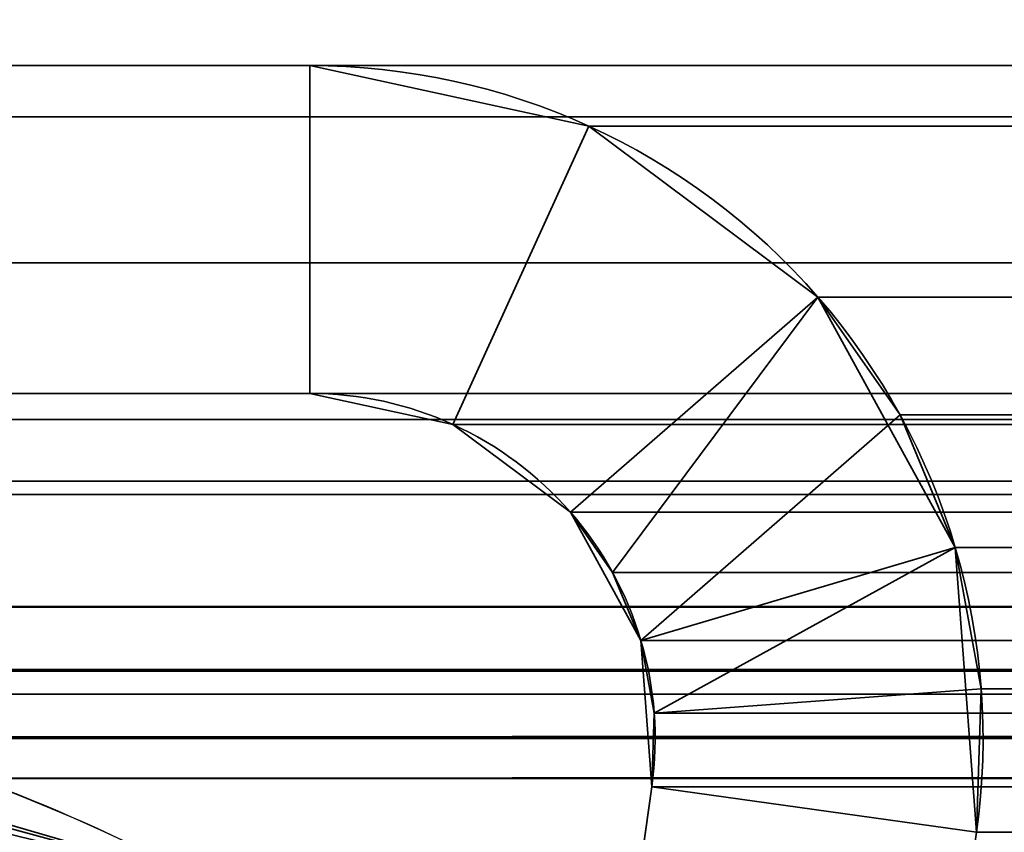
# Model space of a CAD drawing. Header units: millimetres. Extents: x -493 to 6693, y -115 to 135.
# Tile 418 of 656: x 1145.49 to 1150, y 12.49 to 16.21. Entities that reach past the tile are written whole.
import ezdxf

# ---------------------------------------------------------------- set-up
doc = ezdxf.new("R2010")
doc.units = ezdxf.units.MM
doc.layers.add('151', color=7, linetype='Continuous', true_color=0xffffff)

# ---------------------------------------------------------------- blocks, each defined once
blk = doc.blocks.new('UG_SURFACE_002')
at = {"layer": '151', "color": 252, "linetype": 'Continuous', "lineweight": 35}
for points in [[(2042.5, -15, 2200.2499), (2042.5, 125, 2200.2499), (957.5, 125, 2200.2499), (957.5, -15, 2200.2499)], [(1107.5, -15, 2050.2501), (1107.5, 125, 2050.2501), (1892.5, 125, 2050.2501), (1892.5, -15, 2050.2501)]]:
    blk.add_3dface(points, dxfattribs=at)
blk = doc.blocks.new('UG_SURFACE_165')
at = {"layer": '151', "color": 7, "linetype": 'Continuous', "lineweight": 35}
for points in [[(1143.657, 13.0469, -7.75), (1143.6586, 12.9181, 2013.5913), (1146.337, 12.2666, 2010.9129)], [(1146.337, 12.2666, 2010.9129), (1146.337, 12.2666, -7.75), (1143.657, 13.0469, -7.75)], [(1143.657, 13.0469, -7.75), (1146.337, 12.2666, -7.75), (1145.5678, 11.5427, -7.75), (1143.7516, 11.9958, -7.75)], [(1143.7658, 11.9601, 2013.4842), (1145.5678, 11.5427, 2011.6823), (1146.337, 12.2666, 2010.9129), (1143.6586, 12.9181, 2013.5913)]]:
    blk.add_3dface(points, dxfattribs=at)
blk = doc.blocks.new('UG_SURFACE_166')
at = {"layer": '151', "color": 7, "linetype": 'Continuous', "lineweight": 35}
for points in [[(1140.7303, 12.7362, 2016.5198), (1859.287, 12.8498, 2016.537), (1857.2187, 13.2362, 2014.4687)], [(1142.7813, 13.2362, 2014.4687), (1140.7303, 12.7362, 2016.5198), (1857.2187, 13.2362, 2014.4687)], [(1857.2187, 13.2362, 2014.4687), (1856.807, 13.1239, 2014.0569), (1143.193, 13.1239, 2014.0569), (1142.7813, 13.2362, 2014.4687)], [(1143.193, 13.1239, 2014.0569), (1145.6798, 12.4458, 2011.5702), (1145.5678, 11.5427, 2011.6823), (1143.6955, 11.978, 2013.5546)], [(1143.193, 13.1239, 2014.0569), (1856.807, 13.1239, 2014.0569), (1854.3202, 12.4458, 2011.5702), (1145.6798, 12.4458, 2011.5702)], [(1138.348, 12.1555, 2018.9021), (1860.85, 12.5578, 2018.1), (1859.287, 12.8498, 2016.537)], [(1859.287, 12.8498, 2016.537), (1140.7303, 12.7362, 2016.5198), (1138.348, 12.1555, 2018.9021)], [(1138.348, 12.1555, 2018.9021), (1861.652, 12.1555, 2018.9021), (1860.85, 12.5578, 2018.1)]]:
    blk.add_3dface(points, dxfattribs=at)
blk = doc.blocks.new('UG_SURFACE_169')
at = {"layer": '151', "color": 252, "linetype": 'Continuous', "lineweight": 35}
for points in [[(1138.58, 16, 2018.6701), (1146.8197, 16, 2010.4303), (1146.8197, 16, -7.75), (1138.58, 16, -7.75)], [(1138.58, 14.5, 2018.6701), (1146.8197, 14.5, 2010.4303), (1146.8197, 16, 2010.4303), (1138.58, 16, 2018.6701)], [(1138.58, 16, -7.75), (1146.8197, 16, -7.75), (1146.8197, 14.5, -7.75), (1138.58, 14.5, -7.75)], [(1148.097, 15.7227, 2009.1529), (1148.097, 15.7227, -7.75), (1146.8197, 16, -7.75), (1146.8197, 16, 2010.4303)], [(1146.8197, 14.5, 2010.4303), (1147.475, 14.3577, 2009.7749), (1148.097, 15.7227, 2009.1529), (1146.8197, 16, 2010.4303)], [(1146.8197, 16, -7.75), (1148.097, 15.7227, -7.75), (1147.475, 14.3577, -7.75), (1146.8197, 14.5, -7.75)], [(1149.1443, 14.9407, 2008.1058), (1148.097, 15.7227, 2009.1529), (1147.475, 14.3577, 2009.7749), (1148.0122, 13.9566, 2009.2378)], [(1148.0122, 13.9566, -7.75), (1147.475, 14.3577, -7.75), (1148.097, 15.7227, -7.75), (1149.1443, 14.9407, -7.75)], [(1149.1443, 14.9407, 2008.1058), (1149.1443, 14.9407, -7.75), (1148.097, 15.7227, -7.75), (1148.097, 15.7227, 2009.1529)], [(1149.1443, 14.9407, 2008.1058), (1148.0122, 13.9566, 2009.2378), (1148.205, 13.68, 2009.0449)], [(1148.3347, 13.3687, -7.75), (1148.0122, 13.9566, -7.75), (1149.1443, 14.9407, -7.75), (1149.7729, 13.7948, -7.75)], [(1148.205, 13.68, 2009.0449), (1148.3347, 13.3687, 2008.9152), (1149.52, 14.4014, 2007.73), (1149.1443, 14.9407, 2008.1058)], [(1149.1443, 14.9407, -7.75), (1149.1443, 14.9407, 2008.1058), (1149.52, 14.4014, 2007.73)], [(1149.52, 14.4014, 2007.73), (1149.7729, 13.7948, -7.75), (1149.1443, 14.9407, -7.75)], [(1138.58, 14.5, 2018.6701), (1138.58, 14.5, -7.75), (1146.8197, 14.5, -7.75), (1146.8197, 14.5, 2010.4303)], [(1146.8197, 14.5, 2010.4303), (1146.8197, 14.5, -7.75), (1147.475, 14.3577, -7.75), (1147.475, 14.3577, 2009.7749)], [(1149.7729, 13.7948, 2007.477), (1149.52, 14.4014, 2007.73), (1148.3347, 13.3687, 2008.9152), (1148.3954, 13.0371, 2008.8546)], [(1149.52, 14.4014, 2007.73), (1149.7729, 13.7948, 2007.477), (1149.7729, 13.7948, -7.75)], [(1147.475, 14.3577, 2009.7749), (1147.475, 14.3577, -7.75), (1148.0122, 13.9566, -7.75), (1148.0122, 13.9566, 2009.2378)], [(1148.0122, 13.9566, -7.75), (1148.3347, 13.3687, -7.75), (1148.3347, 13.3687, 2008.9152)], [(1148.3347, 13.3687, 2008.9152), (1148.205, 13.68, 2009.0449), (1148.0122, 13.9566, -7.75)], [(1148.205, 13.68, 2009.0449), (1148.0122, 13.9566, 2009.2378), (1148.0122, 13.9566, -7.75)], [(1148.3843, 12.7001, -7.75), (1148.3347, 13.3687, -7.75), (1149.7729, 13.7948, -7.75), (1149.8698, 12.4913, -7.75)], [(1148.3954, 13.0371, 2008.8546), (1149.8913, 13.1483, 2007.3588), (1149.7729, 13.7948, 2007.477)], [(1149.7729, 13.7948, -7.75), (1149.7729, 13.7948, 2007.477), (1149.8913, 13.1483, 2007.3588)], [(1149.8913, 13.1483, 2007.3588), (1149.8698, 12.4913, -7.75), (1149.7729, 13.7948, -7.75)], [(1148.3954, 13.0371, 2008.8546), (1148.3347, 13.3687, -7.75), (1148.3843, 12.7001, -7.75)], [(1148.3954, 13.0371, 2008.8546), (1148.3347, 13.3687, 2008.9152), (1148.3347, 13.3687, -7.75)], [(1149.8698, 12.4913, 2007.3802), (1149.8913, 13.1483, 2007.3588), (1148.3954, 13.0371, 2008.8546), (1148.3843, 12.7001, 2008.8656)], [(1149.8913, 13.1483, 2007.3588), (1149.8698, 12.4913, 2007.3802), (1149.8698, 12.4913, -7.75)], [(1148.3843, 12.7001, -7.75), (1148.3843, 12.7001, 2008.8656), (1148.3954, 13.0371, 2008.8546)], [(1148.3843, 12.7001, 2008.8656), (1148.3843, 12.7001, -7.75), (1147.5219, 6.5631, -7.75), (1147.5219, 6.5631, 2009.7282)], [(1149.0073, 6.3544, 2008.2426), (1149.8698, 12.4913, 2007.3802), (1148.3843, 12.7001, 2008.8656), (1147.5219, 6.5631, 2009.7282)], [(1147.5219, 6.5631, -7.75), (1148.3843, 12.7001, -7.75), (1149.8698, 12.4913, -7.75), (1149.0073, 6.3544, -7.75)], [(1149.8698, 12.4913, 2007.3802), (1149.0073, 6.3544, 2008.2426), (1149.0073, 6.3544, -7.75), (1149.8698, 12.4913, -7.75)]]:
    blk.add_3dface(points, dxfattribs=at)
blk = doc.blocks.new('UG_SURFACE_170')
at = {"layer": '151', "color": 252, "linetype": 'Continuous', "lineweight": 35}
for points in [[(1138.58, 16, 2018.6701), (1146.8197, 16, 2010.4303), (1146.8197, 16, -7.75), (1138.58, 16, -7.75)], [(1138.58, 14.5, 2018.6701), (1146.8197, 14.5, 2010.4303), (1146.8197, 16, 2010.4303), (1138.58, 16, 2018.6701)], [(1138.58, 16, -7.75), (1146.8197, 16, -7.75), (1146.8197, 14.5, -7.75), (1138.58, 14.5, -7.75)], [(1148.097, 15.7227, 2009.1529), (1148.097, 15.7227, -7.75), (1146.8197, 16, -7.75), (1146.8197, 16, 2010.4303)], [(1146.8197, 14.5, 2010.4303), (1147.475, 14.3577, 2009.7749), (1148.097, 15.7227, 2009.1529), (1146.8197, 16, 2010.4303)], [(1146.8197, 16, -7.75), (1148.097, 15.7227, -7.75), (1147.475, 14.3577, -7.75), (1146.8197, 14.5, -7.75)], [(1149.1443, 14.9407, 2008.1058), (1148.097, 15.7227, 2009.1529), (1147.475, 14.3577, 2009.7749), (1148.0122, 13.9566, 2009.2378)], [(1148.0122, 13.9566, -7.75), (1147.475, 14.3577, -7.75), (1148.097, 15.7227, -7.75), (1149.1443, 14.9407, -7.75)], [(1149.1443, 14.9407, 2008.1058), (1149.1443, 14.9407, -7.75), (1148.097, 15.7227, -7.75), (1148.097, 15.7227, 2009.1529)], [(1149.1443, 14.9407, 2008.1058), (1148.0122, 13.9566, 2009.2378), (1148.205, 13.68, 2009.0449)], [(1148.3347, 13.3687, -7.75), (1148.0122, 13.9566, -7.75), (1149.1443, 14.9407, -7.75), (1149.7729, 13.7948, -7.75)], [(1148.205, 13.68, 2009.0449), (1148.3347, 13.3687, 2008.9152), (1149.52, 14.4014, 2007.73), (1149.1443, 14.9407, 2008.1058)], [(1149.1443, 14.9407, -7.75), (1149.1443, 14.9407, 2008.1058), (1149.52, 14.4014, 2007.73)], [(1149.52, 14.4014, 2007.73), (1149.7729, 13.7948, -7.75), (1149.1443, 14.9407, -7.75)], [(1138.58, 14.5, 2018.6701), (1138.58, 14.5, -7.75), (1146.8197, 14.5, -7.75), (1146.8197, 14.5, 2010.4303)], [(1146.8197, 14.5, 2010.4303), (1146.8197, 14.5, -7.75), (1147.475, 14.3577, -7.75), (1147.475, 14.3577, 2009.7749)], [(1149.7729, 13.7948, 2007.477), (1149.52, 14.4014, 2007.73), (1148.3347, 13.3687, 2008.9152), (1148.3954, 13.0371, 2008.8546)], [(1149.52, 14.4014, 2007.73), (1149.7729, 13.7948, 2007.477), (1149.7729, 13.7948, -7.75)], [(1147.475, 14.3577, 2009.7749), (1147.475, 14.3577, -7.75), (1148.0122, 13.9566, -7.75), (1148.0122, 13.9566, 2009.2378)], [(1148.0122, 13.9566, -7.75), (1148.3347, 13.3687, -7.75), (1148.3347, 13.3687, 2008.9152)], [(1148.3347, 13.3687, 2008.9152), (1148.205, 13.68, 2009.0449), (1148.0122, 13.9566, -7.75)], [(1148.205, 13.68, 2009.0449), (1148.0122, 13.9566, 2009.2378), (1148.0122, 13.9566, -7.75)], [(1148.3843, 12.7001, -7.75), (1148.3347, 13.3687, -7.75), (1149.7729, 13.7948, -7.75), (1149.8698, 12.4913, -7.75)], [(1148.3954, 13.0371, 2008.8546), (1149.8913, 13.1483, 2007.3588), (1149.7729, 13.7948, 2007.477)], [(1149.7729, 13.7948, -7.75), (1149.7729, 13.7948, 2007.477), (1149.8913, 13.1483, 2007.3588)], [(1149.8913, 13.1483, 2007.3588), (1149.8698, 12.4913, -7.75), (1149.7729, 13.7948, -7.75)], [(1148.3954, 13.0371, 2008.8546), (1148.3347, 13.3687, -7.75), (1148.3843, 12.7001, -7.75)], [(1148.3954, 13.0371, 2008.8546), (1148.3347, 13.3687, 2008.9152), (1148.3347, 13.3687, -7.75)], [(1149.8698, 12.4913, 2007.3802), (1149.8913, 13.1483, 2007.3588), (1148.3954, 13.0371, 2008.8546), (1148.3843, 12.7001, 2008.8656)], [(1149.8913, 13.1483, 2007.3588), (1149.8698, 12.4913, 2007.3802), (1149.8698, 12.4913, -7.75)], [(1148.3843, 12.7001, -7.75), (1148.3843, 12.7001, 2008.8656), (1148.3954, 13.0371, 2008.8546)], [(1148.3843, 12.7001, 2008.8656), (1148.3843, 12.7001, -7.75), (1147.5219, 6.5631, -7.75), (1147.5219, 6.5631, 2009.7282)], [(1149.0073, 6.3544, 2008.2426), (1149.8698, 12.4913, 2007.3802), (1148.3843, 12.7001, 2008.8656), (1147.5219, 6.5631, 2009.7282)], [(1147.5219, 6.5631, -7.75), (1148.3843, 12.7001, -7.75), (1149.8698, 12.4913, -7.75), (1149.0073, 6.3544, -7.75)], [(1149.8698, 12.4913, 2007.3802), (1149.0073, 6.3544, 2008.2426), (1149.0073, 6.3544, -7.75), (1149.8698, 12.4913, -7.75)]]:
    blk.add_3dface(points, dxfattribs=at)
blk = doc.blocks.new('UG_SURFACE_172')
at = {"layer": '151', "color": 252, "linetype": 'Continuous', "lineweight": 35}
for points in [[(1861.42, 16, 2018.6701), (1138.58, 16, 2018.6701), (1137.4013, 15.7655, 2019.8486), (1862.5987, 15.7655, 2019.8486)], [(1138.58, 16, 2018.6701), (1861.42, 16, 2018.6701), (1853.1803, 16, 2010.4303), (1146.8197, 16, 2010.4303)], [(1138.58, 16, 2018.6701), (1146.8197, 16, 2010.4303), (1146.8197, 14.5, 2010.4303), (1138.58, 14.5, 2018.6701)], [(1851.903, 15.7227, 2009.1529), (1148.097, 15.7227, 2009.1529), (1146.8197, 16, 2010.4303), (1853.1803, 16, 2010.4303)], [(1146.8197, 16, 2010.4303), (1148.097, 15.7227, 2009.1529), (1147.475, 14.3577, 2009.7749), (1146.8197, 14.5, 2010.4303)], [(1862.5987, 15.7655, 2019.8486), (1137.4013, 15.7655, 2019.8486), (1136.4021, 15.0979, 2020.8478), (1863.5979, 15.0979, 2020.8478)], [(1148.0122, 13.9566, 2009.2378), (1147.475, 14.3577, 2009.7749), (1148.097, 15.7227, 2009.1529), (1149.1443, 14.9407, 2008.1058)], [(1850.8557, 14.9407, 2008.1058), (1149.1443, 14.9407, 2008.1058), (1148.097, 15.7227, 2009.1529), (1851.903, 15.7227, 2009.1529)], [(1863.5979, 15.0979, 2020.8478), (1136.4021, 15.0979, 2020.8478), (1135.7344, 14.0987, 2021.5156), (1864.2656, 14.0987, 2021.5156)], [(1148.205, 13.68, 2009.0449), (1148.0122, 13.9566, 2009.2378), (1149.1443, 14.9407, 2008.1058)], [(1149.1443, 14.9407, 2008.1058), (1149.52, 14.4014, 2007.73), (1148.3347, 13.3687, 2008.9152), (1148.205, 13.68, 2009.0449)], [(1149.52, 14.4014, 2007.73), (1149.1443, 14.9407, 2008.1058), (1850.8557, 14.9407, 2008.1058)], [(1149.52, 14.4014, 2007.73), (1850.8557, 14.9407, 2008.1058), (1850.48, 14.4014, 2007.73)], [(1862.0247, 14.3797, 2019.2747), (1137.9753, 14.3797, 2019.2747), (1138.58, 14.5, 2018.6701), (1861.42, 14.5, 2018.6701)], [(1138.58, 14.5, 2018.6701), (1146.8197, 14.5, 2010.4303), (1853.1803, 14.5, 2010.4303), (1861.42, 14.5, 2018.6701)], [(1853.1803, 14.5, 2010.4303), (1146.8197, 14.5, 2010.4303), (1147.475, 14.3577, 2009.7749), (1852.525, 14.3577, 2009.7749)], [(1862.5373, 14.0372, 2019.7873), (1137.4627, 14.0372, 2019.7873), (1137.9753, 14.3797, 2019.2747), (1862.0247, 14.3797, 2019.2747)], [(1148.3954, 13.0371, 2008.8546), (1148.3347, 13.3687, 2008.9152), (1149.52, 14.4014, 2007.73), (1149.7729, 13.7948, 2007.477)], [(1850.48, 14.4014, 2007.73), (1149.7729, 13.7948, 2007.477), (1149.52, 14.4014, 2007.73)], [(1850.48, 14.4014, 2007.73), (1850.2271, 13.7948, 2007.477), (1149.7729, 13.7948, 2007.477)], [(1852.525, 14.3577, 2009.7749), (1147.475, 14.3577, 2009.7749), (1148.0122, 13.9566, 2009.2378), (1851.9878, 13.9566, 2009.2378)], [(1864.4408, 13.5209, 2021.6908), (1864.2656, 14.0987, 2021.5156), (1135.7344, 14.0987, 2021.5156), (1135.5592, 13.5209, 2021.6908)], [(1862.8798, 13.5246, 2020.1297), (1137.1202, 13.5246, 2020.1297), (1137.4627, 14.0372, 2019.7873), (1862.5373, 14.0372, 2019.7873)], [(1851.795, 13.68, 2009.0449), (1148.0122, 13.9566, 2009.2378), (1148.205, 13.68, 2009.0449)], [(1851.795, 13.68, 2009.0449), (1851.9878, 13.9566, 2009.2378), (1148.0122, 13.9566, 2009.2378)], [(1149.7729, 13.7948, 2007.477), (1149.8913, 13.1483, 2007.3588), (1148.3954, 13.0371, 2008.8546)], [(1149.8913, 13.1483, 2007.3588), (1149.7729, 13.7948, 2007.477), (1850.2271, 13.7948, 2007.477)], [(1149.8913, 13.1483, 2007.3588), (1850.2271, 13.7948, 2007.477), (1850.1087, 13.1483, 2007.3588)], [(1148.205, 13.68, 2009.0449), (1851.6653, 13.3687, 2008.9152), (1851.795, 13.68, 2009.0449)], [(1148.205, 13.68, 2009.0449), (1148.3347, 13.3687, 2008.9152), (1851.6653, 13.3687, 2008.9152)], [(1135.5, 12.92, 2021.75), (1864.5, 12.92, 2021.75), (1864.4408, 13.5209, 2021.6908)], [(1135.5592, 13.5209, 2021.6908), (1135.5, 12.92, 2021.75), (1864.4408, 13.5209, 2021.6908)], [(1137.0304, 13.2282, 2020.2196), (1137.1202, 13.5246, 2020.1297), (1862.8798, 13.5246, 2020.1297), (1862.9696, 13.2282, 2020.2196)], [(1851.6046, 13.0371, 2008.8546), (1148.3347, 13.3687, 2008.9152), (1148.3954, 13.0371, 2008.8546)], [(1851.6046, 13.0371, 2008.8546), (1851.6653, 13.3687, 2008.9152), (1148.3347, 13.3687, 2008.9152)], [(1862.9696, 13.2282, 2020.2196), (1137, 12.92, 2020.2501), (1137.0304, 13.2282, 2020.2196)], [(1862.9696, 13.2282, 2020.2196), (1863, 12.92, 2020.2501), (1137, 12.92, 2020.2501)], [(1148.3843, 12.7001, 2008.8656), (1148.3954, 13.0371, 2008.8546), (1149.8913, 13.1483, 2007.3588), (1149.8698, 12.4913, 2007.3802)], [(1850.1087, 13.1483, 2007.3588), (1149.8698, 12.4913, 2007.3802), (1149.8913, 13.1483, 2007.3588)], [(1850.1087, 13.1483, 2007.3588), (1850.1302, 12.4913, 2007.3802), (1149.8698, 12.4913, 2007.3802)], [(1148.3954, 13.0371, 2008.8546), (1148.3843, 12.7001, 2008.8656), (1851.6157, 12.7001, 2008.8656)], [(1148.3954, 13.0371, 2008.8546), (1851.6157, 12.7001, 2008.8656), (1851.6046, 13.0371, 2008.8546)], [(1135.5, -21.92, 2021.75), (1864.5, -21.92, 2021.75), (1864.5, 12.92, 2021.75), (1135.5, 12.92, 2021.75)], [(1137, -21.92, 2020.2501), (1137, 12.92, 2020.2501), (1863, 12.92, 2020.2501), (1863, -21.92, 2020.2501)], [(1148.3843, 12.7001, 2008.8656), (1147.5219, 6.5631, 2009.7282), (1852.4781, 6.5631, 2009.7282), (1851.6157, 12.7001, 2008.8656)], [(1147.5219, 6.5631, 2009.7282), (1148.3843, 12.7001, 2008.8656), (1149.8698, 12.4913, 2007.3802), (1149.0073, 6.3544, 2008.2426)], [(1149.8698, 12.4913, 2007.3802), (1850.1302, 12.4913, 2007.3802), (1850.9927, 6.3544, 2008.2426), (1149.0073, 6.3544, 2008.2426)]]:
    blk.add_3dface(points, dxfattribs=at)

msp = doc.modelspace()

# ---------------------------------------------------------------- linework, layer by layer
at = {"layer": '151', "color": 253, "linetype": 'Continuous', "lineweight": -3}
for p, q in [((1138.58, 16, 2018.67), (1146.8198, 16, 2010.4302)), ((1138.58, 16, 2018.67), (1146.8198, 16, 2010.4302)), ((1146.8198, 16, -7.75), (1138.58, 16, -7.75)), ((1138.58, 16, 2018.67), (1146.8198, 16, 2010.4302)), ((1861.42, 16, 2018.67), (1138.58, 16, 2018.67)), ((1146.8198, 16, -7.75), (1138.58, 16, -7.75)), ((1146.8198, 16, 2010.4302), (1146.8198, 16, -7.75)), ((1853.1802, 16, 2010.4302), (1146.8198, 16, 2010.4302)), ((1146.8198, 16, 2010.4302), (1146.8198, 16, -7.75)), ((1138.58, 14.5, 2018.67), (1146.8198, 14.5, 2010.4302)), ((1146.8198, 14.5, -7.75), (1138.58, 14.5, -7.75)), ((1861.42, 14.5, 2018.67), (1138.58, 14.5, 2018.67)), ((1138.58, 14.5, 2018.67), (1146.8198, 14.5, 2010.4302)), ((1146.8198, 14.5, -7.75), (1138.58, 14.5, -7.75)), ((1138.58, 14.5, 2018.67), (1146.8198, 14.5, 2010.4302)), ((1853.1802, 14.5, 2010.4302), (1146.8198, 14.5, 2010.4302)), ((1146.8198, 14.5, 2010.4302), (1146.8198, 14.5, -7.75)), ((1146.8198, 14.5, 2010.4302), (1146.8198, 14.5, -7.75)), ((1864.5, 12.92, 2021.75), (1135.5, 12.92, 2021.75)), ((1863, 12.92, 2020.25), (1137, 12.92, 2020.25)), ((1148.3844, 12.7001, 2008.8656), (1147.5219, 6.5631, 2009.7281)), ((1148.3844, 12.7001, 2008.8656), (1147.5219, 6.5631, 2009.7281)), ((1147.5219, 6.5631, -7.75), (1148.3844, 12.7001, -7.75)), ((1147.5219, 6.5631, -7.75), (1148.3844, 12.7001, -7.75)), ((1148.3844, 12.7001, 2008.8656), (1147.5219, 6.5631, 2009.7281)), ((1148.3844, 12.7001, 2008.8656), (1148.3844, 12.7001, -7.75)), ((1851.6156, 12.7001, 2008.8656), (1148.3844, 12.7001, 2008.8656)), ((1148.3844, 12.7001, 2008.8656), (1148.3844, 12.7001, -7.75)), ((1149.8698, 12.4913, 2007.3802), (1149.8698, 12.4913, -7.75)), ((1149.8698, 12.4913, 2007.3802), (1149.8698, 12.4913, -7.75))]:
    msp.add_line(p, q, dxfattribs=at)
for radius in [3.08, 3.08, 1.58, 1.58]:
    msp.add_arc((1146.8198, 12.92, -7.75), radius, 352, 90, dxfattribs=at)
at = {"layer": '151', "color": 253, "linetype": 'Continuous', "lineweight": -3, "extrusion": (-0.707107, -6.12323e-17, -0.707107)}
for major_axis in [(-3.08, 0, 3.08), (-3.08, 0, 3.08), (-3.08, 0, 3.08), (-1.58, 0, 1.58), (-1.58, 0, 1.58), (-1.58, 0, 1.58)]:
    msp.add_ellipse((1146.8198, 12.92, 2010.4302), major_axis=major_axis, ratio=0.707107, start_param=1.570796, end_param=3.281219, dxfattribs=at)
at = {"layer": '151', "color": 253, "linetype": 'Continuous', "lineweight": -3}
for points in [[(1146.337, 12.2666, -7.75), (1143.8326, 13.6068, -7.75), (1140.8146, 13.5654, -7.75), (1138.348, 12.1555, -7.75)], [(1146.337, 12.2666, 2010.913), (1143.8326, 13.6068, 2013.4174), (1140.8146, 13.5654, 2016.4354), (1138.348, 12.1555, 2018.902)], [(1139.405, 11.5565, 2017.845), (1141.3533, 12.4942, 2015.8967), (1143.6234, 12.4889, 2013.6266), (1145.5678, 11.5427, 2011.6822)], [(1145.5678, 11.5427, -7.75), (1143.6234, 12.4889, -7.75), (1141.3533, 12.4942, -7.75), (1139.405, 11.5565, -7.75)]]:
    msp.add_open_spline(points, degree=3, dxfattribs=at)
msp.add_open_spline([(1146.337, 12.2666, 2010.913), (1145.052, 12.9543, 2012.198), (1143.7007, 13.26, 2013.5493), (1140.9723, 13.2249, 2016.2777), (1139.6213, 12.8833, 2017.6287), (1138.348, 12.1555, 2018.902)], degree=3, knots=[0, 0, 0, 0, 0.5, 0.5, 1, 1, 1, 1], dxfattribs=at)

# ---------------------------------------------------------------- block references
for name in ['UG_SURFACE_169', 'UG_SURFACE_170', 'UG_SURFACE_172', 'UG_SURFACE_002', 'UG_SURFACE_165', 'UG_SURFACE_166']:
    msp.add_blockref(name, (0, 0), dxfattribs=at)

doc.saveas('drawing.dxf')
